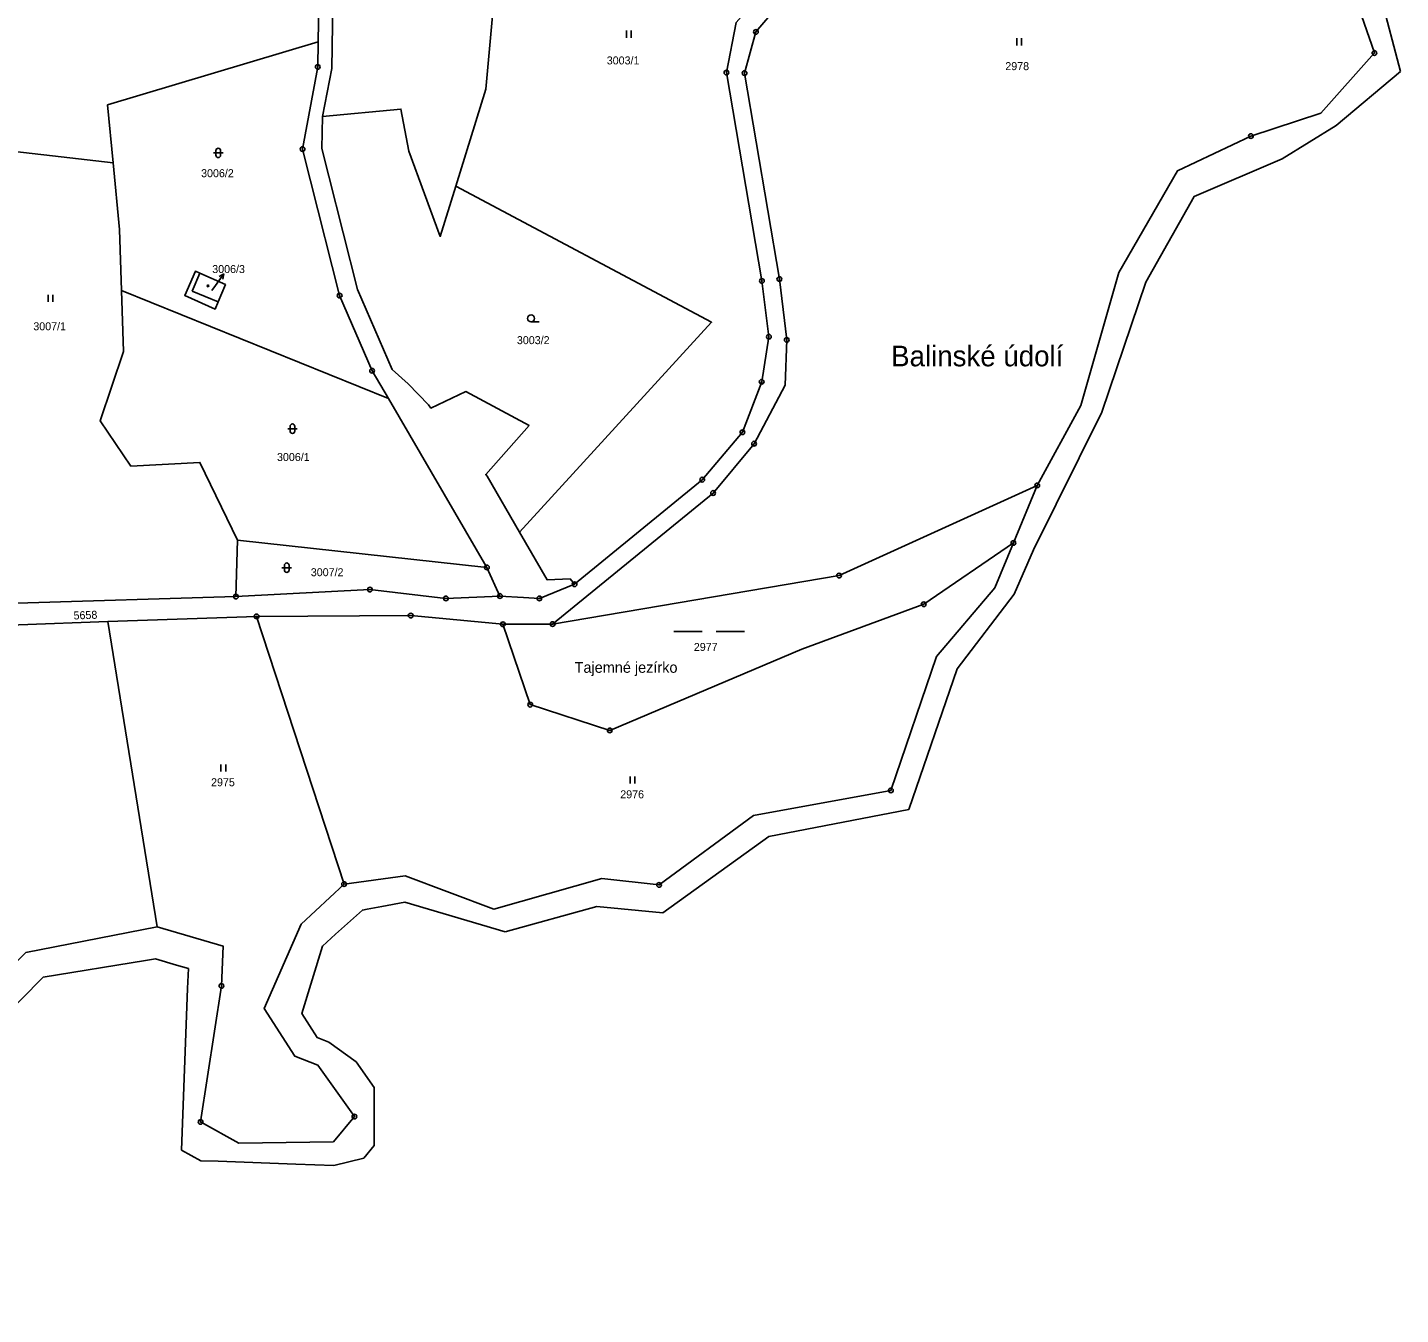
# Model space of a CAD drawing. Extents: x -644096 to -634268, y -1141430 to -1133463.
# Drawn here: x -641241.7 to -640949.6, y -1138772.1 to -1138498.2 of the extents above; entities that cross this region are included whole.
import ezdxf

# ---------------------------------------------------------------- set-up
doc = ezdxf.new("R2010")
doc.units = 0
for name, color, linetype in [('_CIVIL_CONSTRUCTION', 7, 'Continuous'), ('M_Svah_Nasyp', 7, 'Continuous'), ('M_Svah_Zarez', 7, 'Continuous'), ('svrsek_osa_sjezdy', 7, 'Continuous'), ('svrsek_osa_VRT', 7, 'Continuous'), ('svrsek_popisy_VRT', 7, 'Continuous'), ('terminal_VRT', 7, 'Continuous')]:
    doc.layers.add(name, color=color, linetype=linetype)

msp = doc.modelspace()

# ---------------------------------------------------------------- linework, layer by layer
at = {"layer": '_CIVIL_CONSTRUCTION'}
for centre, radius in [((-641086.73, -1138499.16), 0.5), ((-641086.73, -1138499.16), 0.0303), ((-640955.14, -1138503.64), 0.5), ((-640955.14, -1138503.64), 0.0303), ((-641179.97, -1138506.61), 0.5), ((-641179.97, -1138506.61), 0.0303), ((-641093, -1138507.82), 0.5), ((-641093, -1138507.82), 0.0303), ((-641089.16, -1138507.92), 0.5), ((-641089.16, -1138507.92), 0.0303), ((-640981.43, -1138521.31), 0.5), ((-640981.43, -1138521.31), 0.0303), ((-641183.2, -1138524.1), 0.5), ((-641183.2, -1138524.1), 0.0303), ((-641085.45, -1138552.15), 0.5), ((-641085.45, -1138552.15), 0.0303), ((-641081.75, -1138551.74), 0.5), ((-641081.75, -1138551.74), 0.0303), ((-641175.3, -1138555.27), 0.5), ((-641175.3, -1138555.27), 0.0303), ((-641083.98, -1138564.03), 0.5), ((-641083.98, -1138564.03), 0.0303), ((-641080.18, -1138564.7), 0.5), ((-641080.18, -1138564.7), 0.0303), ((-641168.39, -1138571.26), 0.5), ((-641168.39, -1138571.26), 0.0303), ((-641085.51, -1138573.59), 0.5), ((-641085.51, -1138573.59), 0.0303), ((-641089.6, -1138584.36), 0.5), ((-641089.6, -1138584.36), 0.0303), ((-641087.13, -1138586.78), 0.5), ((-641087.13, -1138586.78), 0.0303), ((-641098.16, -1138594.44), 0.5), ((-641098.16, -1138594.44), 0.0303), ((-641026.88, -1138595.68), 0.5), ((-641026.88, -1138595.68), 0.0303), ((-641095.84, -1138597.28), 0.5), ((-641095.84, -1138597.28), 0.0303), ((-641031.93, -1138607.9), 0.5), ((-641031.93, -1138607.9), 0.0303), ((-641143.96, -1138613.13), 0.5), ((-641143.96, -1138613.13), 0.0303), ((-641125.32, -1138616.68), 0.5), ((-641069.03, -1138614.85), 0.5), ((-641069.03, -1138614.85), 0.0303), ((-641197.38, -1138619.33), 0.5), ((-641197.38, -1138619.33), 0.0303), ((-641168.85, -1138617.84), 0.5), ((-641168.85, -1138617.84), 0.0303), ((-641152.68, -1138619.71), 0.5), ((-641141.19, -1138619.2), 0.5), ((-641141.19, -1138619.2), 0.0303), ((-641132.8, -1138619.7), 0.5), ((-641125.32, -1138616.68), 0.0303), ((-641152.68, -1138619.71), 0.0303), ((-641132.8, -1138619.7), 0.0303), ((-641051.04, -1138620.96), 0.5), ((-641051.04, -1138620.96), 0.0303), ((-641192.96, -1138623.54), 0.5), ((-641192.96, -1138623.54), 0.0303), ((-641160.19, -1138623.35), 0.5), ((-641160.19, -1138623.35), 0.0303), ((-641140.55, -1138625.21), 0.5), ((-641140.55, -1138625.21), 0.0303), ((-641129.98, -1138625.16), 0.5), ((-641129.98, -1138625.16), 0.0303), ((-641134.76, -1138642.32), 0.5), ((-641134.76, -1138642.32), 0.0303), ((-641117.84, -1138647.8), 0.5), ((-641117.84, -1138647.8), 0.0303), ((-641058.02, -1138660.56), 0.5), ((-641058.02, -1138660.56), 0.0303), ((-641174.36, -1138680.5), 0.5), ((-641174.36, -1138680.5), 0.0303), ((-641107.35, -1138680.69), 0.5), ((-641107.35, -1138680.69), 0.0303), ((-641200.47, -1138702.17), 0.5), ((-641200.47, -1138702.17), 0.0303), ((-641172.16, -1138729.98), 0.5), ((-641172.16, -1138729.98), 0.0303), ((-641204.88, -1138731.13), 0.5), ((-641204.88, -1138731.13), 0.0303)]:
    msp.add_circle(centre, radius, dxfattribs=at)
at = {"layer": 'M_Svah_Nasyp'}
for p, q in [((-641205.04, -1138550.53), (-641206.68, -1138554.34)), ((-641206.68, -1138554.34), (-641201.14, -1138556.6))]:
    msp.add_line(p, q, dxfattribs=at)
at = {"layer": 'M_Svah_Zarez'}
msp.add_circle((-641203.3, -1138553.2), 0.175, dxfattribs=at)
at = {"layer": 'svrsek_osa_sjezdy'}
for p, q in [((-641114.29, -1138500.38), (-641114.29, -1138498.88)), ((-641113.29, -1138500.38), (-641113.29, -1138498.88)), ((-641031.25, -1138502.01), (-641031.25, -1138500.51)), ((-641030.25, -1138502.01), (-641030.25, -1138500.51)), ((-641202.12, -1138524.91), (-641200.12, -1138524.91)), ((-641201.62, -1138524.41), (-641201.62, -1138525.41)), ((-641200.62, -1138525.41), (-641200.62, -1138524.41)), ((-641237.32, -1138556.58), (-641237.32, -1138555.08)), ((-641236.32, -1138556.58), (-641236.32, -1138555.08)), ((-641134.58, -1138560.87), (-641132.83, -1138560.87)), ((-641186.35, -1138583.59), (-641184.35, -1138583.59)), ((-641185.85, -1138583.09), (-641185.85, -1138584.09)), ((-641184.85, -1138584.09), (-641184.85, -1138583.09)), ((-641187.57, -1138613.17), (-641185.57, -1138613.17)), ((-641187.07, -1138612.67), (-641187.07, -1138613.67)), ((-641186.07, -1138613.67), (-641186.07, -1138612.67)), ((-641104.18, -1138626.77), (-641098.18, -1138626.77)), ((-641095.18, -1138626.77), (-641089.18, -1138626.77)), ((-641200.55, -1138656.55), (-641200.55, -1138655.05)), ((-641199.55, -1138656.55), (-641199.55, -1138655.05)), ((-641113.49, -1138659.12), (-641113.49, -1138657.62)), ((-641112.49, -1138659.12), (-641112.49, -1138657.62))]:
    msp.add_line(p, q, dxfattribs=at)
msp.add_circle((-641134.58, -1138560.12), 0.75, dxfattribs=at)
for centre, start, end in [((-641201.12, -1138524.41), 0, 180), ((-641201.12, -1138525.41), 180, 359.9879), ((-641185.35, -1138583.09), 0, 180), ((-641185.35, -1138584.09), 180, 359.9879), ((-641186.57, -1138612.67), 0, 180), ((-641186.57, -1138613.67), 180, 359.9879)]:
    msp.add_arc(centre, 0.5, start, end, dxfattribs=at)
at = {"layer": 'svrsek_popisy_VRT'}
for p, q in [((-641201.72, -1138553.09), (-641199.96, -1138550.66)), ((-641199.96, -1138550.66), (-641200.95, -1138551.18)), ((-641199.96, -1138550.66), (-641200.14, -1138551.77)), ((-641202.51, -1138554.18), (-641201.72, -1138553.09))]:
    msp.add_line(p, q, dxfattribs=at)
at = {"layer": 'terminal_VRT'}
for p, q in [((-640955.37, -1138485.6), (-640949.58, -1138507.56)), ((-641164.94, -1138577.18), (-641221.7, -1138554.21)), ((-641003.8, -1138552.4), (-641013.15, -1138580.04)), ((-641164.94, -1138577.18), (-641168.39, -1138571.26)), ((-641164.94, -1138577.18), (-641143.96, -1138613.13)), ((-641031.93, -1138607.9), (-641026.88, -1138595.68)), ((-641197.38, -1138619.33), (-641197.05, -1138607.29)), ((-641143.96, -1138613.13), (-641197.05, -1138607.29)), ((-641143.96, -1138613.13), (-641141.19, -1138619.2)), ((-641243.98, -1138620.7), (-641197.38, -1138619.33)), ((-641224.65, -1138624.65), (-641192.96, -1138623.54)), ((-641214.12, -1138689.57), (-641224.65, -1138624.65)), ((-641174.36, -1138680.5), (-641192.96, -1138623.54)), ((-641129.98, -1138625.16), (-641140.55, -1138625.21)), ((-641043.93, -1138634.7), (-641054.2, -1138664.6)), ((-641166.31, -1138685.26), (-641169.42, -1138685.84)), ((-641161.42, -1138684.35), (-641166.31, -1138685.26)), ((-641140.09, -1138690.64), (-641161.42, -1138684.35)), ((-641120.55, -1138685.26), (-641140.09, -1138690.64)), ((-641176.16, -1138691.18), (-641178.98, -1138693.74)), ((-641216.6, -1138696.77), (-641238.37, -1138700.34)), ((-641207.49, -1138698.49), (-641209.98, -1138697.75)), ((-641238.37, -1138700.34), (-641247.75, -1138709.73)), ((-641207.67, -1138702.73), (-641207.49, -1138698.49)), ((-641208.92, -1138737.1), (-641207.67, -1138702.73)), ((-641204.84, -1138739.37), (-641208.92, -1138737.1)), ((-641170.18, -1138738.83), (-641176.51, -1138740.38)), ((-641201.16, -1138739.5), (-641204.84, -1138739.37)), ((-641184.59, -1138740.09), (-641201.16, -1138739.5)), ((-641176.51, -1138740.38), (-641184.59, -1138740.09))]:
    msp.add_line(p, q, dxfattribs=at)
for points in [[(-640960.2, -1138410.8), (-641018.57, -1138435.41), (-641050.64, -1138454.43), (-641059.15, -1138463.14), (-641067.71, -1138476.92), (-641086.73, -1138499.16), (-641089.16, -1138507.92), (-641081.75, -1138551.74), (-641080.18, -1138564.7), (-641080.51, -1138574.35), (-641087.13, -1138586.78), (-641095.84, -1138597.28), (-641129.98, -1138625.16)], [(-641026.88, -1138595.68), (-641017.62, -1138578.63), (-641009.52, -1138550.37), (-640997.03, -1138528.71), (-640981.43, -1138521.31), (-640966.51, -1138516.42), (-640955.14, -1138503.64), (-640960.58, -1138487.88), (-640963.67, -1138486.82), (-640974.89, -1138490.25), (-640982.52, -1138488.71), (-640985.9, -1138478.94), (-640978.41, -1138465.7), (-640968.05, -1138440.16), (-640968.86, -1138417.93), (-640960.2, -1138410.8)], [(-641184.12, -1138468.15), (-641186.62, -1138468.03), (-641180.99, -1138483.44), (-641176.75, -1138492.97), (-641176.97, -1138506.91), (-641178.94, -1138517.13)], [(-641071.01, -1138474.54), (-641090.91, -1138497.15), (-641093, -1138507.82), (-641085.45, -1138552.15), (-641083.98, -1138564.03), (-641085.51, -1138573.59), (-641089.6, -1138584.36), (-641098.16, -1138594.44), (-641125.32, -1138616.68)], [(-641183.67, -1138484.72), (-641179.76, -1138492.92), (-641179.89, -1138501.24)], [(-641150.57, -1138531.97), (-641144.18, -1138511.35), (-641142.76, -1138495.75)], [(-641223.5, -1138527.01), (-641224.68, -1138514.7), (-641179.89, -1138501.24)], [(-641168.39, -1138571.26), (-641175.3, -1138555.27), (-641181.49, -1138530.86), (-641183.2, -1138524.1), (-641179.97, -1138506.61), (-641179.89, -1138501.24)], [(-640949.58, -1138507.56), (-640963.25, -1138519.09), (-640974.8, -1138526.19), (-640993.47, -1138534.15), (-641003.8, -1138552.4)], [(-641137.05, -1138605.58), (-641143.93, -1138593.69), (-641144.23, -1138593.33), (-641135.01, -1138582.92), (-641148.44, -1138575.68), (-641155.87, -1138579.2), (-641156.42, -1138578.53), (-641160.74, -1138574.04), (-641164.13, -1138571.02), (-641171.5, -1138553.98), (-641177.63, -1138529.88), (-641179.11, -1138523.97), (-641178.94, -1138517.13)], [(-641178.94, -1138517.13), (-641162.26, -1138515.57), (-641160.61, -1138524.52), (-641153.89, -1138542.67), (-641150.57, -1138531.97)], [(-641223.5, -1138527.01), (-641253.72, -1138523.51), (-641273.5, -1138534.94)], [(-641221.7, -1138554.21), (-641222.14, -1138541.22), (-641223.5, -1138527.01)], [(-641150.57, -1138531.97), (-641096.16, -1138560.93), (-641137.05, -1138605.58)], [(-641205.04, -1138550.53), (-641199.59, -1138552.94), (-641201.14, -1138556.6), (-641201.79, -1138558.13), (-641208.27, -1138555.22), (-641205.99, -1138550.1), (-641205.04, -1138550.53)], [(-641197.05, -1138607.29), (-641205.03, -1138590.76), (-641219.7, -1138591.56), (-641226.24, -1138581.9), (-641221.26, -1138567.13), (-641221.7, -1138554.21)], [(-641013.15, -1138580.04), (-641027.7, -1138609.34), (-641031.76, -1138618.82), (-641043.93, -1138634.7)], [(-641026.88, -1138595.68), (-641069.03, -1138614.85), (-641129.98, -1138625.16)], [(-641125.32, -1138616.68), (-641126.27, -1138615.52), (-641131.14, -1138615.79), (-641137.05, -1138605.58)], [(-641031.93, -1138607.9), (-641035.88, -1138617.46), (-641048.29, -1138632.05), (-641058.02, -1138660.56), (-641087.26, -1138665.88), (-641107.35, -1138680.69), (-641119.5, -1138679.35), (-641142.48, -1138685.84), (-641161.33, -1138678.78), (-641174.36, -1138680.5)], [(-641140.55, -1138625.21), (-641134.76, -1138642.32), (-641117.84, -1138647.8), (-641076.95, -1138630.52), (-641051.04, -1138620.96), (-641031.93, -1138607.9)], [(-641197.38, -1138619.33), (-641168.85, -1138617.84), (-641152.68, -1138619.71), (-641141.19, -1138619.2)], [(-641141.19, -1138619.2), (-641136.2, -1138619.5), (-641132.8, -1138619.7), (-641125.32, -1138616.68)], [(-641224.65, -1138624.65), (-641243.58, -1138625.31), (-641253.55, -1138626.92), (-641276.67, -1138634.93), (-641298.96, -1138647.38), (-641316.37, -1138661.23), (-641360.18, -1138688.95), (-641383.11, -1138709.61), (-641388.47, -1138713.81), (-641449.7, -1138752.74), (-641463.57, -1138758.22), (-641483.42, -1138765.79), (-641499.73, -1138772.11)], [(-641192.96, -1138623.54), (-641160.19, -1138623.35), (-641140.55, -1138625.21)], [(-641054.2, -1138664.6), (-641084.01, -1138670.36), (-641106.55, -1138686.61), (-641120.55, -1138685.26)], [(-641174.36, -1138680.5), (-641183.48, -1138689.02), (-641191.35, -1138706.95), (-641184.81, -1138717.13), (-641179.94, -1138719.04), (-641172.16, -1138729.98), (-641176.64, -1138735.36), (-641196.72, -1138735.62), (-641204.88, -1138731.13), (-641200.47, -1138702.17), (-641200.12, -1138693.7), (-641214.12, -1138689.57)], [(-641169.42, -1138685.84), (-641170.47, -1138686.03), (-641176.16, -1138691.18)], [(-641333.68, -1138704.85), (-641322.57, -1138707.46), (-641293.09, -1138707.3), (-641286.45, -1138722.5), (-641272.59, -1138723.12), (-641260.86, -1138713.85), (-641242.1, -1138695.09), (-641214.12, -1138689.57)], [(-641178.98, -1138693.74), (-641183.34, -1138708.07), (-641180.07, -1138713.17), (-641177.63, -1138714.12), (-641171.82, -1138718.32), (-641167.93, -1138723.79), (-641167.94, -1138736.14), (-641170.18, -1138738.83)], [(-641209.98, -1138697.75), (-641214.49, -1138696.42), (-641216.6, -1138696.77)]]:
    msp.add_lwpolyline(points, dxfattribs=at)

# ---------------------------------------------------------------- texts
at = {"layer": 'svrsek_osa_VRT'}
for s, p in [('3003/1', (-641118.47, -1138506.07)), ('2978', (-641033.67, -1138507.29)), ('3006/2', (-641204.78, -1138530.07)), ('3006/3', (-641202.41, -1138550.47)), ('3007/1', (-641240.48, -1138562.65)), ('3003/2', (-641137.59, -1138565.6)), ('3006/1', (-641188.63, -1138590.47)), ('3007/2', (-641181.44, -1138614.99)), ('2977', (-641099.94, -1138630.89)), ('2975', (-641202.66, -1138659.68)), ('2976', (-641115.6, -1138662.25))]:
    msp.add_text(s, height=1.7, dxfattribs=at).set_placement(p)
msp.add_text('5658', height=1.7, rotation=2, dxfattribs=at).set_placement((-641231.89, -1138624.2))
at = {"layer": 'svrsek_popisy_VRT'}
for s, height, p in [('Balinské údolí', 4.4, (-641057.96, -1138570.32)), ('Tajemné jezírko', 2.3, (-641125.3, -1138635.54))]:
    msp.add_text(s, height=height, dxfattribs=at).set_placement(p)

doc.saveas('drawing.dxf')
